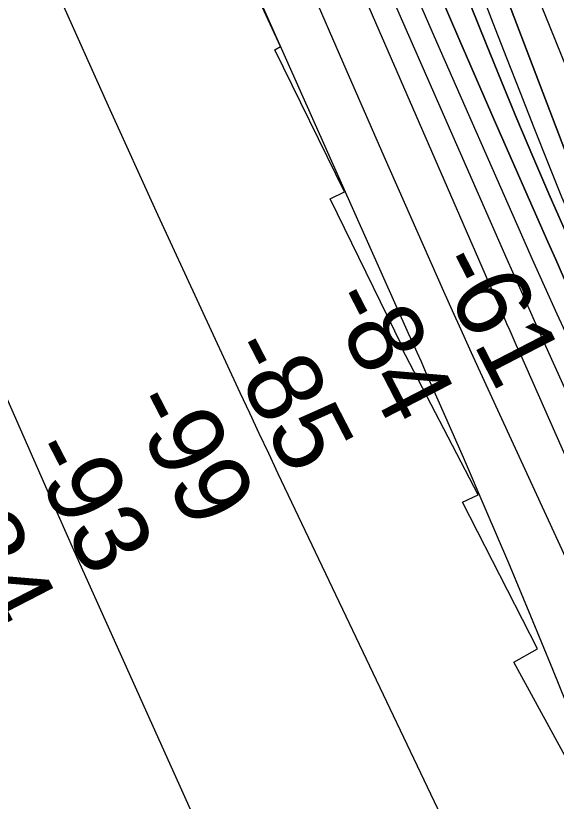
# Model space of a CAD drawing. Extents: x 3684037 to 3722149, y 433263 to 459021.
# Drawn here: x 3710892 to 3711375, y 441051 to 441753 of the extents above; entities that cross this region are included whole.
import ezdxf

# ---------------------------------------------------------------- set-up
doc = ezdxf.new("R2010")
doc.units = 0
for name, color, linetype in [('V-RIVR-EDGE', 7, 'Continuous'), ('V-RIVR-RANG', 7, 'Continuous'), ('V-RRAP-RVMT', 7, 'Continuous'), ('V-TOPO-DPTH', 7, 'Continuous'), ('V-TOPO-MAJR', 7, 'Continuous'), ('V-TOPO-MINR', 7, 'Continuous')]:
    doc.layers.add(name, color=color, linetype=linetype)

msp = doc.modelspace()

# ---------------------------------------------------------------- linework, layer by layer
at = {"layer": 'V-RIVR-EDGE'}
msp.add_spline([(3710881.85, 442907.17), (3710900.3, 442872.76), (3710912.89, 442844.25), (3710926.84, 442815.27), (3710939.89, 442789.92), (3710950.22, 442762.31), (3710961.88, 442723.85), (3710972.69, 442706.64), (3710987.55, 442681.29), (3711004.19, 442645.52), (3711013.15, 442612.95), (3711017.62, 442590.33), (3711028.39, 442559.55), (3711043.23, 442525.61), (3711061.24, 442493.46), (3711083.32, 442464.01), (3711101.79, 442435.48), (3711123.37, 442385.69), (3711146.29, 442329.57), (3711160.2, 442285.22), (3711177.71, 442238.15), (3711205.6, 442178.4), (3711227.63, 442127.25), (3711258.71, 442079.24), (3711273.08, 442038.51), (3711277.08, 442009.57), (3711279.27, 441982.43), (3711285.11, 441965.69), (3711299.53, 441946.66), (3711314.4, 441925.82), (3711322.93, 441901.39), (3711344.09, 441864.26), (3711361.61, 441818.09), (3711381.38, 441766.05), (3711387.6, 441724.88), (3711408.3, 441685.04), (3711430.33, 441634.35), (3711446.97, 441597.23), (3711483.42, 441524.79), (3711505.9, 441474.1), (3711521.64, 441439.69), (3711545.49, 441393.97), (3711577.41, 441319.28), (3711605.29, 441255.01), (3711666.49, 441137.74), (3711693.94, 441084.32), (3711722.25, 441011.45), (3711736.18, 440977.51), (3711773.54, 440908.24), (3711800.07, 440850.29), (3711813.99, 440812.28), (3711827.94, 440785.11), (3711836.49, 440767.46), (3711872.07, 440711.3), (3711903.57, 440647.92), (3711936.4, 440576.4), (3711963.82, 440513.48), (3711991.74, 440467.29), (3712009.3, 440437.41), (3712020.05, 440394.43), (3712026.76, 440365.47), (3712043.42, 440336.04), (3712066.37, 440292.58), (3712088.89, 440257.25), (3712109.18, 440235.05), (3712138.9, 440183.88), (3712150.57, 440149.03), (3712155.9, 440111.04), (3712162.18, 440090.68), (3712177.89, 440044.52), (3712191.39, 440016), (3712212.53, 439972.54), (3712246.76, 439918.65), (3712265.21, 439881.98), (3712282.72, 439834), (3712320.51, 439756.14), (3712342.1, 439710.42), (3712373.62, 439655.63), (3712403.35, 439610.34), (3712425.83, 439558.28), (3712451.47, 439505.77), (3712470.39, 439476.33), (3712503.75, 439435.1), (3712518.6, 439408.84), (3712544.23, 439350.45), (3712559.09, 439322.83), (3712605.51, 439263.94), (3712623.98, 439233.6), (3712641.51, 439193.31), (3712662.18, 439142.17), (3712689.17, 439086.03), (3712722.5, 439033.5), (3712753.58, 438981.88), (3712765.15, 438962.6)], degree=3, dxfattribs=at)
at = {"layer": 'V-RRAP-RVMT'}
for p, q in [((3711128.69, 441725.37), (3711005.75, 441991.67)), ((3711123.82, 441722.24), (3711128.69, 441725.37)), ((3711185.95, 441595.64), (3711123.82, 441722.24)), ((3711173.08, 441589.33), (3711185.95, 441595.64)), ((3711237.36, 441457.75), (3711173.08, 441589.33)), ((3711236.44, 441457.26), (3711237.36, 441457.75)), ((3711305.36, 441325.03), (3711236.44, 441457.26)), ((3711291.34, 441318.43), (3711305.36, 441325.03)), ((3711358.1, 441187.43), (3711291.34, 441318.43)), ((3711337.13, 441175.56), (3711358.1, 441187.43)), ((3711402.11, 441056.21), (3711337.13, 441175.56))]:
    msp.add_line(p, q, dxfattribs=at)
at = {"layer": 'V-TOPO-DPTH'}
for points in [[(3711610.9, 441030.38), (3711588.25, 441078.5), (3711396.05, 441487.7), (3711388.74, 441503.42), (3711381.51, 441519.18), (3711374.4, 441534.98), (3711367.37, 441550.83), (3711319.5, 441659.86), (3711288.86, 441730.36), (3711258.58, 441801.02), (3711228.83, 441871.9), (3711199.44, 441942.93), (3711003.51, 442421.59)], [(3711003.51, 442421.59), (3711199.44, 441942.93), (3711228.83, 441871.9), (3711258.58, 441801.02), (3711288.86, 441730.36), (3711319.5, 441659.86), (3711367.37, 441550.83), (3711374.4, 441534.98), (3711381.51, 441519.18), (3711388.74, 441503.42), (3711396.05, 441487.7), (3711588.25, 441078.5), (3711610.9, 441030.38)], [(3712159.9, 439958.74), (3711790.59, 440757.32), (3711778.05, 440784.26), (3711765.44, 440811.17), (3711752.69, 440838.01), (3711739.87, 440864.82), (3711470.78, 441423.94), (3711461.78, 441442.85), (3711452.91, 441461.81), (3711444.21, 441480.85), (3711435.62, 441499.95), (3711427.28, 441519.14), (3711419.15, 441538.43), (3711411.32, 441557.84), (3711403.71, 441577.34), (3711290.02, 441875.64), (3711251.68, 441974.24), (3711212.45, 442072.47), (3711171.9, 442170.16)], [(3711171.9, 442170.16), (3711212.45, 442072.47), (3711251.68, 441974.24), (3711290.02, 441875.64), (3711403.71, 441577.34), (3711411.32, 441557.84), (3711419.15, 441538.43), (3711427.28, 441519.14), (3711435.62, 441499.95), (3711444.21, 441480.85), (3711452.91, 441461.81), (3711461.78, 441442.85), (3711470.78, 441423.94), (3711739.87, 440864.82), (3711752.69, 440838.01), (3711765.44, 440811.17), (3711778.05, 440784.26), (3711790.59, 440757.32), (3712159.9, 439958.74)], [(3711958.26, 440197.2), (3711916.46, 440290.85), (3711874.99, 440384.64), (3711833.73, 440478.53), (3711732.7, 440709.53), (3711717.52, 440744.02), (3711702.24, 440778.47), (3711686.8, 440812.85), (3711671.26, 440847.19), (3711655.6, 440881.48), (3711639.91, 440915.74), (3711624.14, 440949.98), (3711608.33, 440984.19), (3711387.03, 441461.93), (3711375.85, 441486.24), (3711364.77, 441510.59), (3711353.83, 441535.01), (3711342.99, 441559.47), (3711268.34, 441729.14), (3711220.59, 441838.61), (3711173.29, 441948.28), (3711126.68, 442058.24), (3711080.52, 442168.39)], [(3711958.26, 440197.2), (3711916.46, 440290.85), (3711874.99, 440384.64), (3711833.73, 440478.53), (3711732.7, 440709.53), (3711717.52, 440744.02), (3711702.24, 440778.47), (3711686.8, 440812.85), (3711671.26, 440847.19), (3711655.6, 440881.48), (3711639.91, 440915.74), (3711624.14, 440949.98), (3711608.33, 440984.19), (3711387.03, 441461.93), (3711375.85, 441486.24), (3711364.77, 441510.59), (3711353.83, 441535.01), (3711342.99, 441559.47), (3711268.34, 441729.14), (3711220.59, 441838.61), (3711173.29, 441948.28), (3711126.68, 442058.24), (3711080.52, 442168.39)], [(3711159.66, 442113.45), (3711189.18, 442037.77), (3711218.86, 441962.15), (3711248.77, 441886.63), (3711278.85, 441811.17), (3711312.26, 441727.72), (3711325.91, 441694.1), (3711339.78, 441660.57), (3711353.98, 441627.18), (3711368.39, 441593.87), (3711390.95, 441542.45), (3711394.28, 441534.94), (3711397.65, 441527.46), (3711401.09, 441520), (3711404.57, 441512.56), (3711454.84, 441406.31), (3711483.55, 441345.79), (3711512.33, 441285.3), (3711541.22, 441224.86), (3711570.19, 441164.46), (3711729.37, 440833.34)], [(3711159.66, 442113.45), (3711189.18, 442037.77), (3711218.86, 441962.15), (3711248.77, 441886.63), (3711278.85, 441811.17), (3711312.26, 441727.72), (3711325.91, 441694.1), (3711339.78, 441660.57), (3711353.98, 441627.18), (3711368.39, 441593.87), (3711390.95, 441542.45), (3711394.28, 441534.94), (3711397.65, 441527.46), (3711401.09, 441520), (3711404.57, 441512.56), (3711454.84, 441406.31), (3711483.55, 441345.79), (3711512.33, 441285.3), (3711541.22, 441224.86), (3711570.19, 441164.46), (3711729.37, 440833.34)]]:
    msp.add_lwpolyline(points, dxfattribs=at)
at = {"layer": 'V-TOPO-MAJR'}
msp.add_lwpolyline([(3711937.09, 440161.27), (3711908.43, 440226.94), (3711879.98, 440292.7), (3711700.22, 440710.74), (3711688.43, 440737.98), (3711676.56, 440765.19), (3711664.57, 440792.34), (3711652.5, 440819.46), (3711543.56, 441062.69), (3711510.77, 441135.8), (3711477.92, 441208.88), (3711444.99, 441281.93), (3711412.01, 441354.95), (3711376.62, 441433.19), (3711361.35, 441467.1), (3711346.16, 441501.05), (3711331.1, 441535.06), (3711316.11, 441569.1), (3711151.19, 441945.6), (3711117.35, 442023.27), (3711083.73, 442101.04), (3711050.44, 442178.95)], dxfattribs=at)
at = {"layer": 'V-TOPO-MINR'}
for points in [[(3711610.9, 441030.38), (3711588.25, 441078.5), (3711396.05, 441487.7), (3711388.74, 441503.42), (3711381.51, 441519.18), (3711374.4, 441534.98), (3711367.37, 441550.83), (3711319.5, 441659.86), (3711288.86, 441730.36), (3711258.58, 441801.02), (3711228.83, 441871.9), (3711199.44, 441942.93), (3711003.51, 442421.59)], [(3711584.58, 440831.92), (3711305.48, 441438.1), (3711297.68, 441455.16), (3711289.93, 441472.23), (3711282.26, 441489.34), (3711274.65, 441506.48), (3711221.36, 441627.16), (3711187.41, 441704.76), (3711153.8, 441782.52), (3711120.71, 441860.5), (3711087.98, 441938.62), (3710906.57, 442375.63)], [(3711985.98, 439940.39), (3711834.89, 440312.03), (3711804.82, 440385.59), (3711774.55, 440459.08), (3711743.99, 440532.44), (3711713.24, 440605.73), (3711663.44, 440723.75), (3711657.41, 440737.95), (3711651.33, 440752.13), (3711645.18, 440766.28), (3711638.98, 440780.4), (3711342.05, 441452.57), (3711339.27, 441458.88), (3711336.49, 441465.18), (3711333.71, 441471.49), (3711330.93, 441477.8), (3711328.16, 441484.11), (3711325.39, 441490.42), (3711322.63, 441496.73), (3711319.88, 441503.05), (3711021.13, 442189.81)], [(3712159.9, 439958.74), (3711790.59, 440757.32), (3711778.05, 440784.26), (3711765.44, 440811.17), (3711752.69, 440838.01), (3711739.87, 440864.82), (3711470.78, 441423.94), (3711461.78, 441442.85), (3711452.91, 441461.81), (3711444.21, 441480.85), (3711435.62, 441499.95), (3711427.28, 441519.14), (3711419.15, 441538.43), (3711411.32, 441557.84), (3711403.71, 441577.34), (3711290.02, 441875.64), (3711251.68, 441974.24), (3711212.45, 442072.47), (3711171.9, 442170.16)], [(3711958.26, 440197.2), (3711916.46, 440290.85), (3711874.99, 440384.64), (3711833.73, 440478.53), (3711732.7, 440709.53), (3711717.52, 440744.02), (3711702.24, 440778.47), (3711686.8, 440812.85), (3711671.26, 440847.19), (3711655.6, 440881.48), (3711639.91, 440915.74), (3711624.14, 440949.98), (3711608.33, 440984.19), (3711387.03, 441461.93), (3711375.85, 441486.24), (3711364.77, 441510.59), (3711353.83, 441535.01), (3711342.99, 441559.47), (3711268.34, 441729.14), (3711220.59, 441838.61), (3711173.29, 441948.28), (3711126.68, 442058.24), (3711080.52, 442168.39)], [(3711696.6, 440994.29), (3711655.51, 441082.38), (3711614.93, 441170.7), (3711575.08, 441259.36), (3711535.72, 441348.24), (3711471.04, 441496), (3711458.81, 441524.26), (3711446.74, 441552.59), (3711434.91, 441581.03), (3711423.25, 441609.53), (3711365.05, 441753.46), (3711323.99, 441853.8), (3711282.38, 441953.9), (3711239.92, 442053.66), (3711196.92, 442153.18)], [(3711549.32, 440730.11), (3711371.77, 441169.13), (3711352.33, 441216.6), (3711332.6, 441263.96), (3711312.46, 441311.15), (3711292.04, 441358.21), (3711258.26, 441435.1), (3711254.51, 441443.63), (3711250.75, 441452.15), (3711246.97, 441460.67), (3711243.18, 441469.18), (3710989.24, 442038.85), (3710965.49, 442092.3), (3710941.84, 442145.79)], [(3711729.37, 440833.34), (3711570.19, 441164.46), (3711541.22, 441224.86), (3711512.33, 441285.3), (3711483.55, 441345.79), (3711454.84, 441406.31), (3711404.57, 441512.56), (3711401.09, 441520), (3711397.65, 441527.46), (3711394.28, 441534.94), (3711390.95, 441542.45), (3711368.39, 441593.87), (3711353.98, 441627.18), (3711339.78, 441660.57), (3711325.91, 441694.1), (3711312.26, 441727.72), (3711278.85, 441811.17), (3711248.77, 441886.63), (3711218.86, 441962.15), (3711189.18, 442037.77), (3711159.66, 442113.45)], [(3711734.46, 440848.74), (3711481.01, 441373.75), (3711468.37, 441400.01), (3711455.75, 441426.29), (3711443.19, 441452.59), (3711430.67, 441478.91), (3711408.8, 441524.98), (3711407.25, 441528.28), (3711405.72, 441531.59), (3711404.21, 441534.92), (3711402.73, 441538.25), (3711392.71, 441561.11), (3711386.31, 441575.91), (3711380.02, 441590.76), (3711373.89, 441605.68), (3711367.87, 441620.64), (3711355.16, 441652.73), (3711342.92, 441683.79), (3711330.77, 441714.89), (3711318.74, 441746.03), (3711306.79, 441777.21), (3711208.64, 442034.84), (3711181.13, 442105.57)], [(3711338.99, 440898.61), (3711126.84, 441343.77), (3711118.28, 441361.81), (3711109.76, 441379.87), (3711101.3, 441397.96), (3711092.89, 441416.07), (3711019.6, 441574.43), (3710975.19, 441672.01), (3710931.6, 441769.95), (3710889.26, 441868.43)], [(3710875.67, 441430.75), (3710923.55, 441322.28), (3710930.38, 441306.84), (3710937.24, 441291.41), (3710944.13, 441276), (3710951.04, 441260.6), (3711268.78, 440554.18)]]:
    msp.add_lwpolyline(points, dxfattribs=at)

# ---------------------------------------------------------------- texts
at = {"layer": 'V-RIVR-RANG'}
for s, p in [('-61', (3711263.9, 441531.12)), ('-84', (3711168.14, 441498.63)), ('-85', (3711078.3, 441454.65)), ('-99', (3710990.65, 441406.45)), ('-93', (3710900.09, 441363.87)), ('-84', (3710812.19, 441316.14))]:
    msp.add_text(s, height=67, rotation=297.28519, dxfattribs=at).set_placement(p)

doc.saveas('drawing.dxf')
